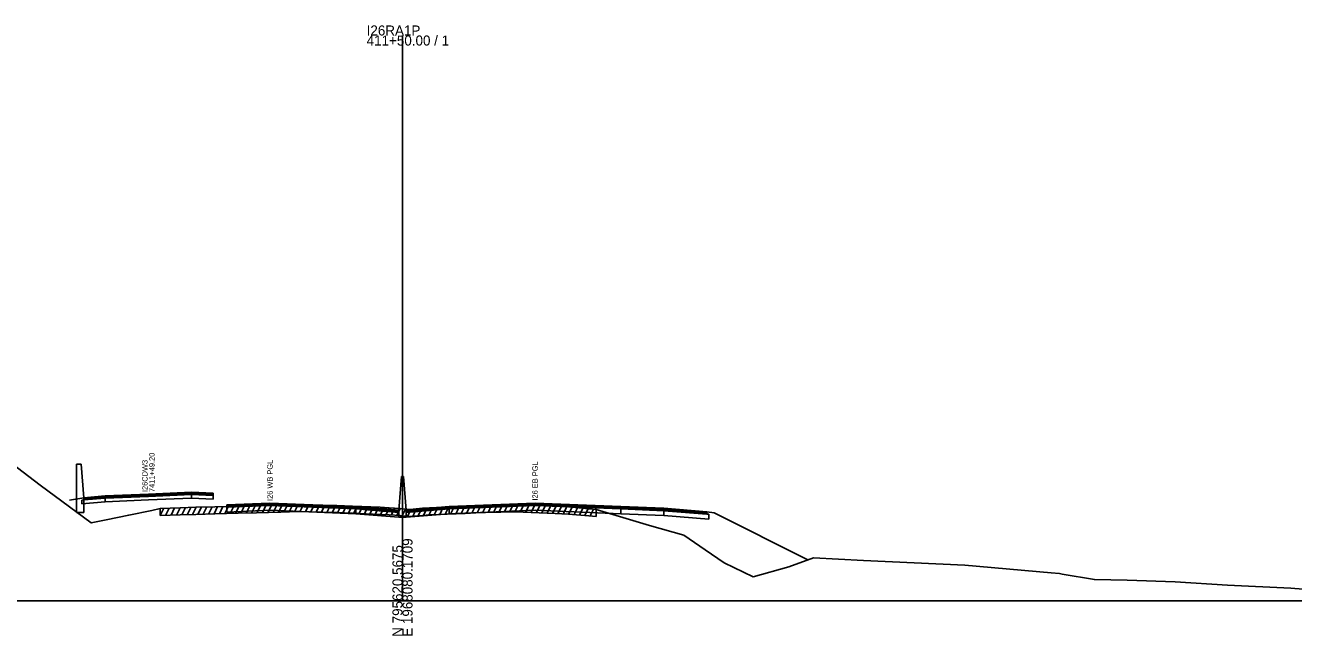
# Model space of a CAD drawing. Extents: x 1017 to 19997, y -1947 to 50737.
# Drawn here: x 16494.7 to 16848.8, y 11490.3 to 11660.8 of the extents above; entities that cross this region are included whole.
import ezdxf

# ---------------------------------------------------------------- set-up
doc = ezdxf.new("R2010")
doc.units = 0
for name, color, linetype in [('RD_GPK_XS_Cell', 7, 'Continuous'), ('RD_XS_Base', 7, 'Continuous'), ('RD_XS_ExGround', 7, 'Continuous'), ('RD_XS_ExPaveRet', 7, 'Continuous'), ('RD_XS_Greenside', 7, 'Continuous'), ('RD_XS_MedBWall', 7, 'Continuous'), ('RD_XS_Pave', 7, 'Continuous'), ('RD_XS_PaveOvlay', 7, 'Continuous'), ('RD_XS_TX_Notes', 7, 'Continuous')]:
    doc.layers.add(name, color=color, linetype=linetype)

msp = doc.modelspace()

# ---------------------------------------------------------------- linework, layer by layer
at = {"layer": 'RD_GPK_XS_Cell'}
for p, q in [((16600, 11500), (16600, 11657.98)), ((16000, 11500), (16600, 11500)), ((16600, 11500), (17200, 11500))]:
    msp.add_line(p, q, dxfattribs=at)
at = {"layer": 'RD_XS_Base'}
for points in [[(16510.51, 11528.17), (16511.01, 11528.21), (16517.03, 11528.71)], [(16541.09, 11528.72), (16529.06, 11528.21), (16517.03, 11527.71)], [(16517.03, 11527.71), (16517.03, 11528.71)], [(16541.09, 11529.72), (16541.09, 11528.72)], [(16541.09, 11528.72), (16547.1, 11528.48)], [(16547.1, 11528.48), (16547.1, 11529.48)], [(16510.51, 11527.17), (16510.51, 11528.17)], [(16517.03, 11527.71), (16510.51, 11527.17)], [(16550.95, 11524.83), (16550.95, 11526.17)], [(16551, 11524.83), (16550.95, 11524.83)], [(16551, 11526.17), (16551, 11524.83)], [(16551, 11524.83), (16563, 11525.32), (16587, 11524.36)], [(16599, 11524.75), (16587, 11525.7)], [(16587, 11525.7), (16587, 11524.36)], [(16599, 11523.41), (16599, 11524.75)], [(16601, 11523.41), (16601, 11524.75)], [(16613, 11524.36), (16613, 11525.7)], [(16660.95, 11524.36), (16637, 11525.32), (16613, 11524.36)], [(16660.95, 11524.36), (16660.95, 11525.7)], [(16673, 11525.22), (16673, 11523.88)], [(16685.5, 11524.22), (16685, 11524.26), (16673, 11525.22)], [(16587, 11524.36), (16599, 11523.41)], [(16613, 11524.36), (16601, 11523.41)], [(16673, 11523.88), (16660.95, 11524.36)], [(16673, 11523.88), (16685.5, 11522.88)], [(16685.5, 11522.88), (16685.5, 11524.22)]]:
    msp.add_lwpolyline(points, dxfattribs=at)
at = {"layer": 'RD_XS_ExGround'}
msp.add_lwpolyline([(16490.91, 11538.39), (16498.88, 11532.31), (16513.09, 11521.8), (16517.3, 11522.67), (16523.57, 11524.01), (16529.99, 11525.23), (16532.38, 11525.87), (16537.95, 11526.02), (16542.29, 11526.19), (16547.63, 11526.34), (16554.14, 11526.51), (16559.26, 11526.59), (16566.01, 11526.79), (16568.49, 11526.89), (16570.42, 11526.96), (16577.78, 11526.78), (16581.7, 11526.67), (16586.03, 11526.52), (16593.74, 11526.2), (16596.28, 11526.03), (16599.34, 11525.83), (16600, 11525.76), (16600.83, 11525.67), (16602.05, 11525.58), (16605.62, 11525.9), (16607.52, 11526.02), (16617.53, 11526.47), (16620.5, 11526.61), (16623.18, 11526.68), (16631.71, 11526.9), (16632.39, 11526.92), (16633.69, 11526.84), (16642.62, 11526.46), (16646.33, 11526.28), (16651.98, 11525.78), (16654.05, 11525.59), (16668.97, 11521.11), (16678.55, 11518.35), (16684.48, 11514.31), (16689.76, 11510.67), (16697.87, 11506.77), (16707.87, 11509.52), (16714.76, 11512.08), (16728.7, 11511.35), (16756.99, 11509.96), (16781.13, 11507.82), (16783.37, 11507.64), (16784.14, 11507.53), (16793.15, 11505.98), (16802.34, 11505.77), (16815.71, 11505.39), (16830.35, 11504.37), (16848.04, 11503.54), (16866.29, 11502.04)], dxfattribs=at)
at = {"layer": 'RD_XS_ExPaveRet'}
for p, q in [((16532.38, 11523.87), (16533.39, 11525.89)), ((16532.38, 11523.87), (16532.38, 11525.87)), ((16533.88, 11523.91), (16534.89, 11525.94)), ((16535.38, 11523.95), (16536.39, 11525.98)), ((16536.88, 11523.99), (16537.89, 11526.02)), ((16538.38, 11524.04), (16539.4, 11526.08)), ((16539.88, 11524.1), (16540.9, 11526.14)), ((16541.38, 11524.16), (16542.4, 11526.19)), ((16542.88, 11524.21), (16543.89, 11526.24)), ((16544.38, 11524.25), (16545.39, 11526.28)), ((16545.88, 11524.29), (16546.89, 11526.32)), ((16547.38, 11524.34), (16548.39, 11526.36)), ((16548.88, 11524.38), (16549.89, 11526.4)), ((16550.38, 11524.41), (16551.39, 11526.44)), ((16551.88, 11524.45), (16552.89, 11526.48)), ((16553.38, 11524.49), (16554.39, 11526.51)), ((16554.88, 11524.52), (16555.89, 11526.54)), ((16556.38, 11524.55), (16557.39, 11526.56)), ((16557.88, 11524.57), (16558.89, 11526.59)), ((16559.26, 11524.59), (16566.01, 11524.79)), ((16559.38, 11524.6), (16560.39, 11526.62)), ((16560.88, 11524.64), (16561.89, 11526.67)), ((16562.38, 11524.68), (16563.39, 11526.71)), ((16563.88, 11524.73), (16564.89, 11526.75)), ((16565.38, 11524.77), (16566.39, 11526.8)), ((16566.01, 11524.79), (16568.49, 11524.89)), ((16566.88, 11524.82), (16567.9, 11526.86)), ((16568.38, 11524.88), (16569.4, 11526.92)), ((16568.49, 11524.89), (16570.42, 11524.96)), ((16569.88, 11524.94), (16570.88, 11526.95)), ((16570.42, 11524.96), (16577.78, 11524.78)), ((16571.38, 11524.94), (16572.37, 11526.92)), ((16572.88, 11524.9), (16573.87, 11526.88)), ((16574.38, 11524.87), (16575.37, 11526.84)), ((16575.88, 11524.83), (16576.87, 11526.8)), ((16577.38, 11524.79), (16578.36, 11526.76)), ((16577.78, 11524.78), (16581.7, 11524.67)), ((16578.88, 11524.75), (16579.86, 11526.72)), ((16580.38, 11524.7), (16581.36, 11526.68)), ((16581.88, 11524.66), (16582.86, 11526.63)), ((16583.38, 11524.61), (16584.36, 11526.58)), ((16584.88, 11524.56), (16585.86, 11526.53)), ((16586.38, 11524.51), (16587.36, 11526.47)), ((16587.88, 11524.44), (16588.86, 11526.4)), ((16589.38, 11524.38), (16590.36, 11526.34)), ((16590.88, 11524.32), (16591.86, 11526.28)), ((16592.38, 11524.25), (16593.36, 11526.21)), ((16593.88, 11524.19), (16594.85, 11526.13)), ((16595.38, 11524.09), (16596.35, 11526.03)), ((16596.88, 11523.99), (16597.85, 11525.93)), ((16598.38, 11523.9), (16599.35, 11525.83)), ((16599.88, 11523.77), (16600.83, 11525.67)), ((16601.38, 11523.63), (16602.37, 11525.61)), ((16602.88, 11523.65), (16603.92, 11525.75)), ((16604.38, 11523.79), (16605.42, 11525.88)), ((16605.88, 11523.91), (16606.91, 11525.98)), ((16607.38, 11524.01), (16608.4, 11526.06)), ((16608.88, 11524.08), (16609.9, 11526.12)), ((16610.38, 11524.15), (16611.4, 11526.19)), ((16611.88, 11524.21), (16612.9, 11526.26)), ((16613.38, 11524.28), (16614.4, 11526.33)), ((16614.88, 11524.35), (16615.9, 11526.4)), ((16616.38, 11524.42), (16617.4, 11526.46)), ((16617.88, 11524.49), (16618.9, 11526.53)), ((16619.38, 11524.56), (16620.4, 11526.6)), ((16620.88, 11524.62), (16621.89, 11526.65)), ((16622.38, 11524.66), (16623.39, 11526.69)), ((16623.18, 11524.68), (16631.71, 11524.9)), ((16623.88, 11524.7), (16624.89, 11526.73)), ((16625.38, 11524.74), (16626.39, 11526.77)), ((16626.88, 11524.78), (16627.89, 11526.8)), ((16628.38, 11524.82), (16629.39, 11526.84)), ((16629.88, 11524.86), (16630.89, 11526.88)), ((16631.38, 11524.89), (16632.39, 11526.92)), ((16631.71, 11524.9), (16632.39, 11524.92)), ((16632.39, 11524.92), (16633.69, 11524.84)), ((16632.88, 11524.89), (16633.85, 11526.83)), ((16633.69, 11524.84), (16642.62, 11524.46)), ((16634.38, 11524.81), (16635.36, 11526.77)), ((16635.88, 11524.75), (16636.86, 11526.71)), ((16637.38, 11524.68), (16638.36, 11526.64)), ((16638.88, 11524.62), (16639.86, 11526.58)), ((16640.38, 11524.56), (16641.36, 11526.52)), ((16641.88, 11524.49), (16642.86, 11526.45)), ((16643.38, 11524.43), (16644.35, 11526.38)), ((16644.88, 11524.35), (16645.85, 11526.31)), ((16646.38, 11524.28), (16647.34, 11526.19)), ((16647.88, 11524.14), (16648.84, 11526.06)), ((16649.38, 11524.01), (16650.34, 11525.92)), ((16650.88, 11523.88), (16651.84, 11525.79)), ((16652.38, 11523.74), (16653.33, 11525.66)), ((16654.05, 11525.59), (16654.05, 11523.59)), ((16532.38, 11523.87), (16537.95, 11524.02)), ((16537.95, 11524.02), (16542.29, 11524.19)), ((16542.29, 11524.19), (16547.63, 11524.34)), ((16547.63, 11524.34), (16554.14, 11524.51)), ((16554.14, 11524.51), (16559.26, 11524.59)), ((16581.7, 11524.67), (16586.03, 11524.52)), ((16586.03, 11524.52), (16593.74, 11524.2)), ((16593.74, 11524.2), (16596.28, 11524.03)), ((16596.28, 11524.03), (16599.34, 11523.83)), ((16599.34, 11523.83), (16600, 11523.76)), ((16600, 11523.76), (16600.83, 11523.67)), ((16600.83, 11523.67), (16602.05, 11523.58)), ((16602.05, 11523.58), (16605.62, 11523.9)), ((16605.62, 11523.9), (16607.52, 11524.02)), ((16607.52, 11524.02), (16617.53, 11524.47)), ((16617.53, 11524.47), (16620.5, 11524.61)), ((16620.5, 11524.61), (16623.18, 11524.68)), ((16642.62, 11524.46), (16646.33, 11524.28)), ((16646.33, 11524.28), (16651.98, 11523.78)), ((16651.98, 11523.78), (16654.05, 11523.59))]:
    msp.add_line(p, q, dxfattribs=at)
at = {"layer": 'RD_XS_Greenside'}
for points in [[(16511.01, 11528.85), (16507, 11528.2)], [(16685, 11524.93), (16687, 11524.6)], [(16687, 11524.6), (16713.19, 11511.5)]]:
    msp.add_lwpolyline(points, dxfattribs=at)
at = {"layer": 'RD_XS_MedBWall'}
for points in [[(16509.01, 11524.7), (16509.01, 11538.19)], [(16509.01, 11538.19), (16510.26, 11538.19), (16511.01, 11528.85)], [(16599, 11525.41), (16599.75, 11534.75)], [(16599.75, 11534.75), (16600.25, 11534.75), (16601, 11525.41)], [(16511.01, 11528.85), (16511.01, 11524.7)], [(16511.01, 11524.7), (16509.01, 11524.7)], [(16599, 11523.41), (16599, 11524.75), (16599, 11525.41)], [(16601, 11525.41), (16601, 11524.75), (16601, 11523.41)], [(16601, 11523.41), (16599, 11523.41)]]:
    msp.add_lwpolyline(points, dxfattribs=at)
at = {"layer": 'RD_XS_Pave'}
for points in [[(16511.01, 11528.53), (16517.03, 11529.03)], [(16517.03, 11528.71), (16511.01, 11528.21)], [(16511.01, 11528.21), (16511.01, 11528.53)], [(16541.09, 11530.04), (16529.06, 11529.53), (16517.03, 11529.03)], [(16517.03, 11528.71), (16529.06, 11529.21), (16541.09, 11529.72)], [(16517.03, 11529.03), (16517.03, 11528.71)], [(16541.09, 11529.72), (16541.09, 11530.04)], [(16541.09, 11530.04), (16547.1, 11529.81)], [(16547.1, 11529.48), (16541.09, 11529.72)], [(16547.1, 11529.81), (16547.1, 11529.48)], [(16550.95, 11526.51), (16551, 11526.51)], [(16550.95, 11526.17), (16550.95, 11526.51)], [(16551, 11526.17), (16550.95, 11526.17)], [(16587, 11525.7), (16563, 11526.66), (16551, 11526.17)], [(16551, 11526.51), (16551, 11526.17)], [(16587, 11526.04), (16587, 11525.7)], [(16587, 11526.04), (16599, 11525.09)], [(16599, 11525.09), (16599, 11524.75)], [(16601, 11524.75), (16613, 11525.7)], [(16601, 11525.09), (16601, 11524.75)], [(16660.95, 11526.04), (16637, 11527), (16613, 11526.04)], [(16613, 11525.7), (16637, 11526.66), (16660.95, 11525.7)], [(16613, 11526.04), (16613, 11525.7)], [(16660.95, 11526.04), (16673, 11525.56)], [(16660.95, 11525.7), (16660.95, 11526.04)], [(16673, 11525.22), (16660.95, 11525.7)], [(16673, 11525.56), (16673, 11525.22)], [(16673, 11525.22), (16685, 11524.26)], [(16685, 11524.26), (16685, 11524.6)]]:
    msp.add_lwpolyline(points, dxfattribs=at)
at = {"layer": 'RD_XS_PaveOvlay'}
for points in [[(16517.03, 11529.34), (16511.01, 11528.85)], [(16511.01, 11528.85), (16511.01, 11528.53)], [(16517.03, 11529.34), (16529.06, 11529.85), (16541.09, 11530.36)], [(16517.03, 11529.03), (16517.03, 11529.34)], [(16541.09, 11530.36), (16541.09, 11530.04)], [(16541.09, 11530.36), (16547.1, 11530.13)], [(16547.1, 11530.13), (16547.1, 11529.81)], [(16551, 11526.85), (16550.95, 11526.85)], [(16550.95, 11526.85), (16550.95, 11526.51)], [(16551, 11526.85), (16563, 11527.33), (16587, 11526.37)], [(16587, 11526.04), (16563, 11527), (16551, 11526.51)], [(16551, 11526.51), (16551, 11526.85)], [(16587, 11526.37), (16587, 11526.04)], [(16587, 11526.37), (16599, 11525.41)], [(16599, 11525.41), (16599, 11525.09)], [(16613, 11526.37), (16601, 11525.41)], [(16601, 11525.09), (16613, 11526.04)], [(16601, 11525.41), (16601, 11525.09)], [(16660.95, 11526.37), (16637, 11527.33), (16613, 11526.37)], [(16613, 11526.04), (16613, 11526.37)], [(16660.95, 11526.37), (16673, 11525.89)], [(16660.95, 11526.04), (16660.95, 11526.37)], [(16673, 11525.89), (16685, 11524.93)], [(16673, 11525.56), (16673, 11525.89)], [(16685, 11524.6), (16673, 11525.56)], [(16685, 11524.93), (16685, 11524.6)]]:
    msp.add_lwpolyline(points, dxfattribs=at)

# ---------------------------------------------------------------- texts
at = {"layer": 'RD_GPK_XS_Cell'}
for s, p in [('I26RA1P', (16590, 11657.98)), ('411+50.00 / 1', (16590, 11655.18))]:
    msp.add_text(s, height=2.8, dxfattribs=at).set_placement(p)
for s, p in [('N 795620.5675', (16600, 11490)), ('E 1968080.1709', (16602.8, 11490))]:
    msp.add_text(s, height=2.8, rotation=90, dxfattribs=at).set_placement(p)
at = {"layer": 'RD_XS_TX_Notes'}
for s, p in [(' I26CDW3', (16528.83, 11529.85)), (' 7411+49.20', (16530.78, 11529.85)), ('I26 WB PGL', (16563.75, 11527.94)), ('I26 EB PGL', (16637.75, 11528.06))]:
    msp.add_text(s, height=1.5, rotation=90, dxfattribs=at).set_placement(p)

doc.saveas('drawing.dxf')
